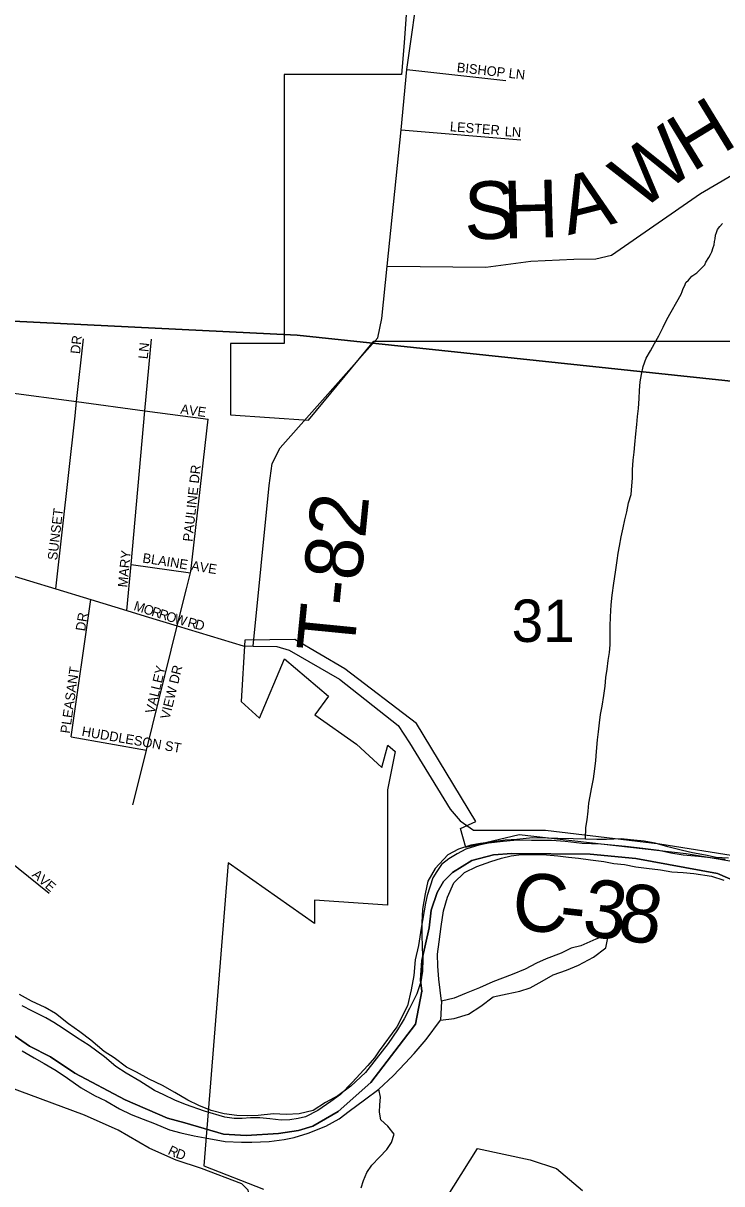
# Model space of a CAD drawing. Extents: x 0 to 34, y -4 to 22.
# Drawn here: x 5.742 to 6.227, y 17.346 to 18.151 of the extents above; entities that cross this region are included whole.
import ezdxf

# ---------------------------------------------------------------- set-up
doc = ezdxf.new("R2010")
doc.units = 0
for name, color, linetype in [('GM_X_City_Street', 7, 'Continuous'), ('GM_X_City_Street_Text', 7, 'Continuous'), ('GM_X_Corporation', 7, 'Continuous'), ('GM_X_County_Road', 7, 'Continuous'), ('GM_X_County_Road_Text', 7, 'Continuous'), ('GM_X_Major_River', 7, 'Continuous'), ('GM_X_Minor_River', 7, 'Continuous'), ('GM_X_Section', 7, 'Continuous'), ('GM_X_Section_Text', 7, 'Continuous'), ('GM_X_Township', 7, 'Continuous'), ('GM_X_Township_Road', 7, 'Continuous'), ('GM_X_Township_Road_Text', 7, 'Continuous'), ('GM_X_Township_Subdivision', 7, 'Continuous'), ('GM_X_Township_Subdivision_Text', 7, 'Continuous')]:
    doc.layers.add(name, color=color, linetype=linetype)

msp = doc.modelspace()

# ---------------------------------------------------------------- linework, layer by layer
at = {"layer": 'GM_X_City_Street'}
for points in [[(5.77846, 17.87896), (5.77956, 17.88875), (5.78443, 17.93235)], [(5.81441, 17.74382), (5.8173, 17.77563), (5.82697, 17.88237), (5.83148, 17.932)], [(5.63174, 17.90741), (5.68401, 17.9016), (5.73055, 17.89534), (5.77956, 17.88875), (5.82697, 17.88237), (5.87075, 17.87648)], [(5.76503, 17.75881), (5.77846, 17.87896), (5.77846, 17.87896)], [(5.85571, 17.75882), (5.85851, 17.7699), (5.85876, 17.77091), (5.87075, 17.87648)], [(5.72886, 17.78046), (5.7288, 17.77737), (5.72865, 17.76986), (5.76503, 17.75881), (5.78948, 17.75139), (5.81441, 17.74382), (5.82715, 17.73996)], [(5.8173, 17.77563), (5.85851, 17.7699)], [(5.84926, 17.73324), (5.8557, 17.75878), (5.85571, 17.75882)], [(5.77575, 17.65625), (5.78948, 17.75139)], [(5.82715, 17.73996), (5.84926, 17.73324), (5.89505, 17.71934)], [(5.82546, 17.63657), (5.82546, 17.63657), (5.82799, 17.64686), (5.84926, 17.73324)], [(5.77575, 17.65625), (5.82799, 17.64686)], [(5.81866, 17.60895), (5.82546, 17.63657)], [(5.71114, 17.5874), (5.71126, 17.5873), (5.76051, 17.5478)], [(5.89507, 17.29738), (5.89345, 17.30734), (5.895, 17.3211), (5.89879, 17.33091), (5.89964, 17.33642), (5.89861, 17.34158), (5.89414, 17.34605), (5.86627, 17.35672), (5.84872, 17.36257), (5.8408, 17.36601), (5.82996, 17.37083), (5.80845, 17.38339), (5.78505, 17.39371), (5.73206, 17.41333), (5.69146, 17.42984), (5.64225, 17.44911), (5.6075, 17.46529), (5.57168, 17.47678), (5.51141, 17.49667), (5.40296, 17.52841)]]:
    msp.add_lwpolyline(points, dxfattribs=at)
at = {"layer": 'GM_X_Corporation'}
for points in [[(6.01044, 18.18996), (6.00677, 18.13756), (6.00495, 18.11563), (5.92369, 18.11563), (5.92368, 17.92897), (5.88634, 17.92897), (5.88634, 17.87964), (5.94052, 17.87585), (5.98569, 17.93064), (6.64204, 17.93072)], [(6.25086, 17.56686), (6.20261, 17.57496), (6.08667, 17.58821), (6.04963, 17.57931), (6.04592, 17.59265), (6.05659, 17.59733), (6.01535, 17.66542), (5.96579, 17.70328), (5.93105, 17.72374), (5.89621, 17.72326), (5.89378, 17.68073), (5.90652, 17.66918), (5.92392, 17.71025), (5.95444, 17.68427), (5.94484, 17.67147), (5.97378, 17.65108), (5.99124, 17.63482), (5.99557, 17.65034), (6.0007, 17.64607), (5.99537, 17.6194), (5.99536, 17.53941), (5.9447, 17.54274), (5.9447, 17.52674), (5.88465, 17.56886), (5.86775, 17.35851), (5.90933, 17.34238)], [(6.02496, 17.31841), (6.05778, 17.37054), (6.09427, 17.36264), (6.11264, 17.35661), (6.13056, 17.34146)]]:
    msp.add_lwpolyline(points, dxfattribs=at)
at = {"layer": 'GM_X_County_Road'}
msp.add_lwpolyline([(5.89505, 17.71934), (5.89521, 17.71929), (5.90214, 17.71915), (5.91857, 17.71889), (5.92706, 17.71625), (5.96197, 17.69611), (6.0028, 17.66409), (6.01058, 17.65193), (6.03885, 17.60598), (6.04564, 17.59784), (6.05488, 17.59152), (6.10487, 17.59141), (6.18436, 17.58194), (6.23953, 17.57319)], dxfattribs=at)
at = {"layer": 'GM_X_Major_River'}
msp.add_line((6.03268, 17.47269), (6.03208, 17.45961), dxfattribs=at)
for points in [[(6.23198, 17.57197), (6.22342, 17.57245), (6.21597, 17.57397), (6.20691, 17.5758), (6.19999, 17.57731), (6.18989, 17.57996), (6.18112, 17.58232), (6.1734, 17.58385), (6.16619, 17.58456), (6.15738, 17.58532), (6.1472, 17.58504), (6.1405, 17.58494), (6.13275, 17.58513), (6.12419, 17.58534), (6.11349, 17.58561), (6.10627, 17.58579), (6.09583, 17.58605), (6.0851, 17.58498), (6.07705, 17.58438), (6.06712, 17.58302), (6.05987, 17.58213), (6.05314, 17.58096), (6.04451, 17.57824), (6.03718, 17.57441), (6.02837, 17.56474), (6.02333, 17.55605), (6.02149, 17.54727), (6.01961, 17.53663), (6.0191, 17.52729), (6.01919, 17.52007), (6.01944, 17.50937), (6.01979, 17.50215), (6.01957, 17.4936), (6.01831, 17.48614), (6.01569, 17.47793), (6.0106, 17.46763), (6.00694, 17.4605), (6.00219, 17.45287), (5.99579, 17.44341), (5.98749, 17.43266), (5.98002, 17.42322), (5.96987, 17.41385), (5.96087, 17.40713), (5.95218, 17.40253), (5.94374, 17.39686), (5.93405, 17.3947), (5.92493, 17.39412), (5.91611, 17.39461), (5.90565, 17.39354), (5.89841, 17.39318), (5.89065, 17.39338), (5.88185, 17.39466), (5.87281, 17.39703), (5.86434, 17.40045), (5.85667, 17.40411), (5.84771, 17.40942), (5.83926, 17.41417), (5.83001, 17.41868), (5.82103, 17.42345), (5.81417, 17.42709), (5.8055, 17.43346), (5.79866, 17.4379), (5.78949, 17.44562), (5.78187, 17.45142), (5.77399, 17.45696), (5.76481, 17.46414), (5.75769, 17.46833), (5.74817, 17.47284), (5.73999, 17.47732)], [(6.03268, 17.47269), (6.03094, 17.48797), (6.0301, 17.49708), (6.03005, 17.50536), (6.03107, 17.51389), (6.03242, 17.52455), (6.03404, 17.53547), (6.03696, 17.54502), (6.04123, 17.5548), (6.04864, 17.5621), (6.05731, 17.56616), (6.06704, 17.56966), (6.07432, 17.57188), (6.08106, 17.57359), (6.08831, 17.57448), (6.09821, 17.5745), (6.1057, 17.57431), (6.11344, 17.57358), (6.12091, 17.57259), (6.12785, 17.57189), (6.13613, 17.57088), (6.14546, 17.56958), (6.15239, 17.56833), (6.15986, 17.56761), (6.16759, 17.56608)], [(6.16759, 17.56608), (6.17506, 17.5651), (6.18466, 17.56379), (6.19265, 17.56252), (6.2004, 17.56206), (6.20788, 17.56134), (6.22014, 17.55943), (6.22864, 17.55681)], [(6.03208, 17.45961), (6.04147, 17.46071), (6.05145, 17.46367), (6.06017, 17.46933), (6.06863, 17.4758), (6.07832, 17.47797), (6.0872, 17.47962), (6.09422, 17.48211), (6.10264, 17.48672), (6.11024, 17.49107), (6.11943, 17.49432), (6.12782, 17.49785), (6.13813, 17.5032), (6.14686, 17.50967), (6.1487, 17.51898), (6.13979, 17.51573), (6.1295, 17.51117), (6.12276, 17.50947), (6.11572, 17.50617), (6.10545, 17.50215), (6.09867, 17.49911), (6.09081, 17.49503), (6.08188, 17.49124), (6.07512, 17.48874), (6.06836, 17.48623), (6.05915, 17.48192), (6.04996, 17.47841), (6.04157, 17.47487), (6.03268, 17.47269)], [(5.74165, 17.43826), (5.7501, 17.4335), (5.75695, 17.42959), (5.76539, 17.42457), (5.77328, 17.41929), (5.78275, 17.41264), (5.79198, 17.40733), (5.79991, 17.40366), (5.80941, 17.39808), (5.81733, 17.39414), (5.82582, 17.39098), (5.8335, 17.38785), (5.84409, 17.38358), (5.8518, 17.38152), (5.86112, 17.37941), (5.87124, 17.37756), (5.88269, 17.3754), (5.89392, 17.37485), (5.90115, 17.37494), (5.91321, 17.37544), (5.92368, 17.37678), (5.93041, 17.37822), (5.94012, 17.38118), (5.95256, 17.38595), (5.96179, 17.39107), (5.96862, 17.39651), (5.97926, 17.40426), (5.98936, 17.41176), (5.99923, 17.42087), (6.00749, 17.42975), (6.01382, 17.43654), (6.0221, 17.44623), (6.03208, 17.45961)]]:
    msp.add_lwpolyline(points, dxfattribs=at)
at = {"layer": 'GM_X_Minor_River'}
for points in [[(6.18907, 17.94575), (6.19906, 17.96316), (6.19966, 17.96502), (6.20053, 17.96713), (6.20167, 17.96923), (6.20228, 17.97135), (6.2042, 17.97289), (6.20644, 17.97576), (6.21, 17.97806), (6.21305, 17.98117), (6.21554, 17.9835), (6.21613, 17.98535), (6.21839, 17.98875), (6.21953, 17.99085), (6.2204, 17.9927), (6.2213, 17.99561), (6.22189, 17.99746), (6.22224, 17.99985), (6.22257, 18.00171), (6.22292, 18.0041), (6.22351, 18.00596), (6.22439, 18.00807), (6.2258, 18.01016), (6.22774, 18.01224)], [(6.13275, 17.58513), (6.13286, 17.59324), (6.13375, 17.59857), (6.13465, 17.6047), (6.13501, 17.61004), (6.1359, 17.61511), (6.13679, 17.62018), (6.13824, 17.6271), (6.13916, 17.63404), (6.13979, 17.63964), (6.14043, 17.64605), (6.1411, 17.65406), (6.14173, 17.65966), (6.14237, 17.6658), (6.143, 17.67167), (6.14417, 17.67753), (6.14536, 17.68473), (6.14628, 17.6914), (6.14691, 17.69727), (6.14781, 17.70314), (6.14844, 17.70901), (6.14934, 17.71461), (6.1497, 17.71995), (6.14981, 17.7269), (6.14992, 17.73304), (6.15003, 17.73946), (6.15043, 17.74774), (6.15108, 17.75441), (6.15229, 17.76268), (6.15349, 17.77041), (6.15469, 17.77841), (6.15531, 17.78348), (6.1562, 17.78855), (6.15738, 17.79494), (6.15882, 17.80107), (6.15998, 17.80666), (6.16141, 17.81226), (6.16259, 17.81839), (6.16429, 17.82424), (6.16493, 17.83038), (6.16529, 17.83572), (6.16538, 17.84133), (6.16576, 17.84801), (6.16639, 17.85361), (6.16701, 17.85895), (6.16768, 17.86642), (6.16832, 17.87283), (6.16868, 17.87844), (6.16958, 17.88404), (6.16996, 17.89098), (6.17005, 17.89632), (6.17069, 17.90246), (6.17158, 17.90753), (6.17274, 17.91312), (6.17471, 17.91897), (6.17774, 17.924), (6.1805, 17.92904), (6.18353, 17.93434), (6.18657, 17.94044), (6.18907, 17.94575)], [(6.01951, 17.47957), (6.01944, 17.47988)], [(5.97699, 17.34336), (5.97868, 17.34841), (5.98091, 17.35399), (5.98447, 17.35901), (5.98965, 17.36454), (5.99482, 17.36981), (5.99811, 17.37483), (5.99981, 17.38042), (5.99563, 17.3861), (5.99062, 17.39046), (5.98964, 17.39582), (5.98999, 17.40089), (5.99035, 17.40624), (5.98936, 17.41176)]]:
    msp.add_lwpolyline(points, dxfattribs=at)
at = {"layer": 'GM_X_Section'}
msp.add_lwpolyline([(5.71418, 18.71571), (6.41744, 18.64125), (6.34502, 17.8912), (5.93259, 17.93493), (5.63665, 17.94928)], close=True, dxfattribs=at)
for points in [[(5.63665, 17.94928), (5.93259, 17.93493), (6.34502, 17.8912)], [(6.2297, 17.57103), (6.21108, 17.57324), (6.20043, 17.57398), (6.19192, 17.57547), (6.18369, 17.57722), (6.17252, 17.57876), (6.16055, 17.58006), (6.14325, 17.58171), (6.13046, 17.58222), (6.11849, 17.58351), (6.10917, 17.58422), (6.09531, 17.58421), (6.08545, 17.5844), (6.07557, 17.58352), (6.06541, 17.58237), (6.05872, 17.5809), (6.0496, 17.57814), (6.04368, 17.57505), (6.03775, 17.57143), (6.03287, 17.56752), (6.02958, 17.56278), (6.02684, 17.5583), (6.02287, 17.54611), (6.02171, 17.5408), (6.01872, 17.52353), (6.01689, 17.5113), (6.01457, 17.50147), (6.01357, 17.49056), (6.01178, 17.48073), (6.00917, 17.46958), (6.0017, 17.45506), (5.98939, 17.43822), (5.98637, 17.43348), (5.98174, 17.42824), (5.97085, 17.41644), (5.9627, 17.40807), (5.95594, 17.40313), (5.94702, 17.3969), (5.93841, 17.39252), (5.93332, 17.39129), (5.92747, 17.39053), (5.92157, 17.39017), (5.91359, 17.39112), (5.90667, 17.39178), (5.90027, 17.39191), (5.8944, 17.39148), (5.8888, 17.39132), (5.88242, 17.39224), (5.86837, 17.39651), (5.85512, 17.40102), (5.84771, 17.40409), (5.84005, 17.4077), (5.83371, 17.41075), (5.82343, 17.41734), (5.81394, 17.42285), (5.80683, 17.42752), (5.79895, 17.43407), (5.78817, 17.442), (5.77947, 17.44749), (5.77026, 17.4538), (5.76367, 17.45792), (5.75814, 17.46123), (5.74889, 17.46593), (5.74176, 17.46953)]]:
    msp.add_lwpolyline(points, dxfattribs=at)
at = {"layer": 'GM_X_Township'}
for points in [[(6.25571, 17.54763), (6.22439, 17.56142), (6.16759, 17.57171), (6.13589, 17.57472), (6.08151, 17.57532), (6.06888, 17.57432), (6.05379, 17.57035), (6.04035, 17.56203), (6.03424, 17.5558), (6.02973, 17.54812), (6.02563, 17.53591), (6.02422, 17.52361), (6.01907, 17.50094), (6.01822, 17.48724), (6.01904, 17.47974), (6.01465, 17.45679), (5.98366, 17.41628), (5.96112, 17.39622), (5.9435, 17.38595), (5.93349, 17.38294), (5.91965, 17.38102), (5.89713, 17.37962), (5.88139, 17.38059), (5.85462, 17.38835), (5.84264, 17.3916), (5.8133, 17.40424), (5.77821, 17.42287), (5.76149, 17.43425), (5.74689, 17.44162), (5.71687, 17.4624)], [(5.71687, 17.4624), (5.74689, 17.44162), (5.76149, 17.43425), (5.77821, 17.42287), (5.8133, 17.40424), (5.84264, 17.3916), (5.85462, 17.38835), (5.88139, 17.38059), (5.89713, 17.37962), (5.91965, 17.38102), (5.93349, 17.38294), (5.9435, 17.38595), (5.96112, 17.39622), (5.98366, 17.41628), (6.01465, 17.45679), (6.01904, 17.47974), (6.01822, 17.48724), (6.01907, 17.50094), (6.02422, 17.52361), (6.02563, 17.53591), (6.02973, 17.54812), (6.03424, 17.5558), (6.04035, 17.56203), (6.05379, 17.57035), (6.06888, 17.57432), (6.08151, 17.57532), (6.13589, 17.57472), (6.16759, 17.57171), (6.22439, 17.56142), (6.25571, 17.54763)]]:
    msp.add_lwpolyline(points, dxfattribs=at)
at = {"layer": 'GM_X_Township_Road'}
for points in [[(5.90214, 17.71915), (5.9132, 17.83062), (5.91531, 17.84569), (5.92088, 17.85658), (5.98848, 17.93305), (5.99127, 17.94647), (5.99507, 17.98268), (6.00481, 18.07738), (6.00874, 18.11915), (6.01768, 18.18267), (6.01728, 18.20569), (6.01185, 18.23228), (6.00795, 18.24747), (6.00898, 18.25347), (6.01395, 18.26137), (6.01995, 18.26913), (6.02323, 18.27426), (6.02396, 18.28261)], [(5.99507, 17.98268), (6.06364, 17.98202), (6.09465, 17.98627), (6.12466, 17.98749), (6.13986, 17.9877), (6.1508, 17.99033), (6.21243, 18.033), (6.2342, 18.04577)]]:
    msp.add_lwpolyline(points, dxfattribs=at)
at = {"layer": 'GM_X_Township_Subdivision'}
for points in [[(6.00874, 18.11915), (6.07736, 18.11143)], [(6.00481, 18.07738), (6.08774, 18.07035)]]:
    msp.add_lwpolyline(points, dxfattribs=at)

# ---------------------------------------------------------------- texts
at = {"layer": 'GM_X_City_Street_Text'}
for s, height, rotation, p in [('DR', 0.006667, 83.99338, (5.78185, 17.92153)), ('LN', 0.006667, 83.9832, (5.82881, 17.91801)), ('AVE', 0.006667, 352.15077, (5.85132, 17.88041)), ('PAULINE DR', 0.006667, 83.73734, (5.85988, 17.7913)), ('SUNSET', 0.006667, 83.28941, (5.76601, 17.77841)), ('MARY', 0.006667, 84.55745, (5.81473, 17.7596)), ('BLAINE AVE', 0.006667, 350.99124, (5.82495, 17.77715)), ('M', 0.00667, 342.23313, (5.81868, 17.74425)), ('O', 0.00667, 342.22868, (5.82539, 17.7421)), ('R', 0.00667, 342.24388, (5.83098, 17.74031)), ('DR', 0.006667, 81.03091, (5.78538, 17.72917)), ('R', 0.00667, 342.23313, (5.83601, 17.7387)), ('O', 0.00667, 342.22868, (5.84103, 17.73709)), ('W', 0.00667, 344.12017, (5.84685, 17.73523)), ('R', 0.00667, 345.52617, (5.85606, 17.73266)), ('D', 0.00667, 345.52903, (5.86117, 17.73134)), ('VALLEY', 0.006667, 76.46385, (5.83351, 17.67178)), ('VIEW DR', 0.006667, 76.19676, (5.84394, 17.6679)), ('PLEASANT', 0.006667, 81.86814, (5.77482, 17.65817)), ('HUDDLESON ST', 0.0066667, 350.17988, (5.78273, 17.65688)), ('AVE', 0.006667, 319.18259, (5.74813, 17.55979)), ('R', 0.00667, 334.72777, (5.84236, 17.36693)), ('D', 0.00667, 340.96571, (5.84785, 17.36439))]:
    msp.add_text(s, height=height, rotation=rotation, dxfattribs=at).set_placement(p)
at = {"layer": 'GM_X_County_Road_Text'}
for s, rotation, p in [('C', 356.47723, (6.08106, 17.52222)), ('3', 353.0512, (6.12955, 17.51845)), ('8', 352.88854, (6.15398, 17.51548)), ('-', 353.69601, (6.11334, 17.52024))]:
    msp.add_text(s, height=0.04, rotation=rotation, dxfattribs=at).set_placement(p)
at = {"layer": 'GM_X_Section_Text'}
msp.add_text('31', height=0.029444, rotation=0.00001, dxfattribs=at).set_placement((6.08142, 17.72198))
at = {"layer": 'GM_X_Township_Road_Text'}
for s, rotation, p in [('H', 31.43043, (6.20648, 18.04741)), ('W', 36.92405, (6.17027, 18.02013)), ('A', 14.21559, (6.12063, 18.00406)), ('S', 1.53018, (6.0489, 18.00108)), ('H', 1.53439, (6.07588, 18.0018)), ('T-82', 84.3586, (5.97187, 17.71335))]:
    msp.add_text(s, height=0.04, rotation=rotation, dxfattribs=at).set_placement(p)
at = {"layer": 'GM_X_Township_Subdivision_Text'}
for s, rotation, p in [('BISHOP LN', 353.5686, (6.04313, 18.11742)), ('LESTER', 355.51773, (6.0384, 18.07636)), ('LN', 356.97755, (6.0765, 18.07284))]:
    msp.add_text(s, height=0.006667, rotation=rotation, dxfattribs=at).set_placement(p)

doc.saveas('drawing.dxf')
